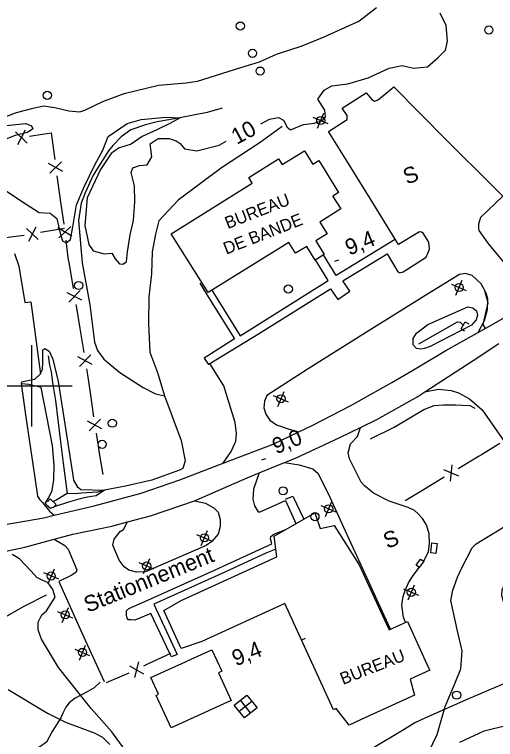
# Model space of a CAD drawing. Extents: x 362852 to 366875, y 5563573 to 5566479.
# Drawn here: x 364595.8 to 364714.1, y 5564713.1 to 5564891.3 of the extents above; entities that cross this region are included whole.
import ezdxf

# ---------------------------------------------------------------- set-up
doc = ezdxf.new("R2010")
doc.units = 0
for name, color, linetype in [('Niveau 1', 7, 'Continuous'), ('Niveau 19', 7, 'Continuous'), ('Niveau 2', 7, 'Continuous'), ('Niveau 21', 7, 'Continuous'), ('Niveau 22', 7, 'Continuous'), ('Niveau 26', 7, 'Continuous'), ('Niveau 3', 7, 'Continuous'), ('Niveau 31', 7, 'Continuous'), ('Niveau 34', 7, 'Continuous'), ('Niveau 36', 7, 'Continuous'), ('Niveau 37', 7, 'Continuous'), ('Niveau 4', 7, 'Continuous'), ('Niveau 52', 7, 'Continuous'), ('Niveau 61', 7, 'Continuous')]:
    doc.layers.add(name, color=color, linetype=linetype)

msp = doc.modelspace()

# ---------------------------------------------------------------- linework, layer by layer
at = {"layer": 'Niveau 1'}
for points in [[(364671.56, 5564865.2), (364672.29, 5564866.12), (364672.1, 5564867.78), (364670.39, 5564870.42), (364671.94, 5564872.68), (364673.86, 5564873.72), (364677.75, 5564874.21), (364682.74, 5564875.65), (364687.95, 5564878.06), (364691.13, 5564878.75), (364693.91, 5564878.04), (364697.37, 5564878.36), (364700, 5564880.69), (364701.73, 5564882.52), (364702.3, 5564884.74), (364701.96, 5564888.57), (364700.48, 5564891.55)], [(364593.39, 5564848.14), (364598.69, 5564844.62), (364601.89, 5564842.59), (364604.55, 5564842.45), (364606.2, 5564841.15), (364607.07, 5564837.54), (364607.61, 5564835.65), (364608.55, 5564835.17), (364609.58, 5564835.97), (364610.17, 5564839.06), (364611.02, 5564844.5), (364612.93, 5564848.89), (364615.53, 5564854.31), (364617.53, 5564857.87), (364618.85, 5564861.27), (364623.5, 5564864.43), (364626.92, 5564865.47), (364633.02, 5564866.01), (364636.58, 5564865.86), (364634.04, 5564864.45), (364630.84, 5564862.88), (364627.18, 5564861.24), (364624.47, 5564859.38), (364621.42, 5564858.36), (364619.58, 5564857.11), (364616.99, 5564853.18), (364613.66, 5564846.22), (364613.12, 5564839.42), (364614.07, 5564834.72), (364615.19, 5564833.2), (364617.86, 5564832.44), (364619.78, 5564832.61), (364620.6, 5564831.22), (364621.59, 5564830.01), (364622.41, 5564829.85), (364623.38, 5564830.5), (364623.6, 5564832.96), (364624.26, 5564837.07), (364625.03, 5564840.62), (364625.36, 5564845.22), (364625.34, 5564849.18), (364624.49, 5564852.43), (364624.88, 5564853.59), (364626.51, 5564854.14), (364628.43, 5564854.31), (364629.6, 5564856.28), (364629.16, 5564859.45), (364631.1, 5564860.75), (364633.83, 5564860.76), (364635.53, 5564860.23), (364636.56, 5564859.54), (364637.6, 5564858.23), (364640.65, 5564857.75), (364646.15, 5564859.16), (364647.89, 5564860.08)], [(364656.35, 5564864.42), (364658.53, 5564865.52), (364660.71, 5564865.93), (364661.96, 5564865.32), (364662.81, 5564863.56), (364663.69, 5564862.94), (364666.86, 5564864.25), (364669.46, 5564864.58), (364671.56, 5564865.2)], [(364592.83, 5564863.91), (364598.57, 5564864.43), (364600.02, 5564863.91), (364600.33, 5564863.17), (364598.98, 5564862.24), (364595.94, 5564861.48), (364592.83, 5564860.31)]]:
    msp.add_lwpolyline(points, dxfattribs=at)
at = {"layer": 'Niveau 19'}
msp.add_lwpolyline([(364696.69, 5564798.49), (364700.02, 5564799.18), (364703.15, 5564798.85), (364705, 5564798.3), (364707.67, 5564796.79), (364710.82, 5564794.12), (364716.86, 5564785.37), (364725.66, 5564773.98), (364726.74, 5564772.63), (364732.94, 5564764.89), (364740.87, 5564756.32), (364742.48, 5564755.13)], dxfattribs=at)
at = {"layer": 'Niveau 2'}
for points in [[(364711.18, 5564823.84), (364711.42, 5564823.2), (364712.19, 5564820.41), (364710.93, 5564815.05), (364711.52, 5564814.08)], [(364708.14, 5564814.89), (364697.99, 5564809.69), (364696.61, 5564809.12), (364695.68, 5564808.98), (364694.61, 5564809.16), (364693.85, 5564810.09), (364693.86, 5564811.58), (364694.67, 5564812.92), (364697.4, 5564815.04), (364707.28, 5564819.38), (364708.5, 5564819.13), (364709.42, 5564818.4), (364709.61, 5564817.35), (364709.32, 5564816.24), (364708.14, 5564814.89)], [(364602.16, 5564803.11), (364602.3, 5564803.16), (364602.72, 5564803.96), (364602.78, 5564805.6), (364602.81, 5564808.84), (364603.3, 5564809.17), (364604.33, 5564808.48), (364605.27, 5564806.5), (364606.52, 5564801.06), (364610.11, 5564778.55), (364610.34, 5564776.78), (364611.21, 5564775.28), (364612.14, 5564774.54), (364617.97, 5564774.31), (364615.88, 5564772.98), (364613.8, 5564772.62), (364611.97, 5564772.23), (364609.08, 5564771.41), (364605.59, 5564770.22), (364604.64, 5564769.82)], [(364604.64, 5564769.82), (364603.67, 5564770.66), (364603.45, 5564771.19), (364604.27, 5564772.53), (364605.06, 5564774.22), (364605.46, 5564776.87), (364605.56, 5564780.52), (364605.19, 5564785.34), (364602.4, 5564799.6), (364599.37, 5564800.33), (364597.5, 5564800.5)], [(364728.91, 5564769.92), (364727.14, 5564769.19), (364726.09, 5564768.13), (364721.33, 5564757.71), (364719.31, 5564755.38), (364716.66, 5564752.17), (364715.66, 5564749.77), (364715.57, 5564748.49), (364716.15, 5564746.49), (364717.43, 5564745.78), (364719.21, 5564745.4), (364721.01, 5564744.65), (364722.49, 5564743.16), (364723.56, 5564740.87), (364723.64, 5564739.78), (364721.43, 5564730.41), (364719.49, 5564728.49), (364717.71, 5564727.38), (364715.69, 5564726.55), (364707.46, 5564723.02), (364696.73, 5564718.32), (364694.23, 5564717.16), (364691.16, 5564715.27), (364684.11, 5564710.99)], [(364625.23, 5564707.36), (364619.74, 5564714.91), (364614.65, 5564720.64), (364612.07, 5564723.96), (364606.62, 5564730.74), (364602.49, 5564737.73), (364601.67, 5564740), (364601.65, 5564741.86), (364602.51, 5564743.7), (364603.71, 5564744.7), (364605.8, 5564748.05), (364605.27, 5564749.95), (364604.1, 5564751.57), (364602.6, 5564752.2), (364601.31, 5564752.91), (364599.93, 5564754.45), (364597.06, 5564757.49), (364595.28, 5564758.49)]]:
    msp.add_lwpolyline(points, dxfattribs=at)
at = {"layer": 'Niveau 21'}
for points in [[(364590.59, 5564765.42), (364603.01, 5564767.56), (364605.59, 5564768.18), (364615.41, 5564770.51), (364626.93, 5564773.64), (364636.42, 5564776.86), (364647.11, 5564780.95), (364659.37, 5564785.63), (364665.75, 5564788.7), (364669.18, 5564790.35), (364678.53, 5564795.16), (364688.54, 5564800.83), (364693.48, 5564803.7), (364701.87, 5564808.65), (364712.4, 5564814.57), (364722.84, 5564820.52)], [(364623.61, 5564766.52), (364629.28, 5564768.04), (364640.04, 5564771.71), (364653.03, 5564777.4), (364655.94, 5564778.59), (364662.21, 5564781.16), (364664.86, 5564782.24), (364675.81, 5564787.27), (364680.88, 5564789.73), (364685.09, 5564791.77), (364694.96, 5564797.38), (364696.69, 5564798.49), (364708.55, 5564806.19), (364714.89, 5564810.37)], [(364588.16, 5564758.22), (364598.32, 5564760.36), (364605.57, 5564762.31), (364610.17, 5564763.55), (364619.73, 5564765.48), (364623.61, 5564766.52)]]:
    msp.add_lwpolyline(points, dxfattribs=at)
at = {"layer": 'Niveau 22'}
for points in [[(364590.41, 5564864.94), (364596.29, 5564867.15), (364600.41, 5564868.23), (364602.95, 5564868.79), (364605.71, 5564868.38), (364609.21, 5564867.57), (364611.88, 5564867.33), (364613.07, 5564867.76), (364617.5, 5564869.83), (364622.78, 5564871.84), (364631.2, 5564873.85), (364638.03, 5564874.47), (364640.8, 5564874.85), (364651.48, 5564878.25), (364656.07, 5564879.63), (364660.26, 5564881.54), (364666.54, 5564883.55), (364671.98, 5564885.73), (364680.46, 5564889.59), (364684.81, 5564893.01)], [(364689.42, 5564836.03), (364689.23, 5564835.88), (364674.88, 5564827.07), (364671.76, 5564832.16)], [(364644.36, 5564823.49), (364651.33, 5564812.3), (364672.95, 5564825.9), (364669.78, 5564830.93)], [(364641.41, 5564825.2), (364643.8, 5564821.23), (364649.86, 5564811.51), (364642.43, 5564806.82), (364643.53, 5564805.21), (364643.82, 5564805.45)], [(364662.4, 5564772.13), (364664.27, 5564772.85), (364666.92, 5564767.21)], [(364696.6, 5564707.81), (364699.7, 5564714.31), (364701.67, 5564721.18), (364704, 5564726.57), (364705.51, 5564730.43), (364705.86, 5564734.88), (364704.66, 5564740.13), (364703.11, 5564747.19), (364703.55, 5564749.73), (364704.71, 5564752.95), (364705.78, 5564755.22), (364708.34, 5564760.13), (364709.29, 5564761.14), (364717.94, 5564766.42), (364723.92, 5564770.7), (364726.74, 5564772.63)], [(364660.05, 5564759.84), (364657.59, 5564758.85), (364647.49, 5564754.16), (364630.08, 5564746.28), (364635.8, 5564733.96), (364634.41, 5564733.38), (364633.91, 5564734.34)], [(364594.24, 5564725.38), (364603.92, 5564719.56), (364608.38, 5564717.32), (364615.43, 5564714.66), (364617.41, 5564713.63), (364619.27, 5564711.82)], [(364705.31, 5564712.42), (364711.28, 5564715.2), (364716.91, 5564716.6)]]:
    msp.add_lwpolyline(points, dxfattribs=at)
at = {"layer": 'Niveau 26'}
for p, q in [((364705.6, 5564813.97), (364706.61, 5564815.74)), ((364706.61, 5564815.74), (364707.48, 5564815.25)), ((364705.6, 5564813.97), (364706.47, 5564813.48)), ((364604.56, 5564772.19), (364603.9, 5564771.44)), ((364604.56, 5564772.19), (364606.06, 5564770.85)), ((364606.06, 5564770.85), (364605.39, 5564770.11))]:
    msp.add_line(p, q, dxfattribs=at)
at = {"layer": 'Niveau 3'}
for p, q in [((364674.58, 5564830.6), (364675.54, 5564830.99)), ((364656.64, 5564781.77), (364657.6, 5564782.16)), ((364666.42, 5564737.59), (364667.39, 5564737.99))]:
    msp.add_line(p, q, dxfattribs=at)
at = {"layer": 'Niveau 31'}
for points in [[(364674.04, 5564846.62), (364674.1, 5564846.52), (364676.01, 5564843.45), (364670.86, 5564840.24), (364672.64, 5564837.38), (364669.87, 5564835.65), (364671.97, 5564832.29), (364669.75, 5564830.91), (364667.65, 5564834.27), (364664.91, 5564832.56), (364663.23, 5564835.25), (364643.4, 5564822.89), (364634.36, 5564837.37), (364654.28, 5564849.8), (364653.39, 5564851.23), (364660.71, 5564855.79), (364661.6, 5564854.36), (364667.08, 5564857.78), (364669.1, 5564854.54), (364669.15, 5564854.46), (364669.15, 5564854.46), (364670.6, 5564855.36), (364675.49, 5564847.52), (364674.04, 5564846.62)], [(364674.93, 5564720.7), (364674.2, 5564720.36), (364662.27, 5564746.49), (364641.87, 5564737.17), (364636.81, 5564735.45), (364632.56, 5564744.76), (364636.78, 5564747.25), (364660.28, 5564757.99), (364659.65, 5564763.03), (364669.61, 5564768.75), (364670.96, 5564764.95), (364674.37, 5564765.62), (364680.58, 5564756), (364687.65, 5564740.5), (364687.89, 5564739.97), (364692.45, 5564742.05), (364692.86, 5564741.16), (364697.63, 5564730.7), (364697.9, 5564730.12), (364693.08, 5564727.92), (364694.18, 5564723.97), (364681.03, 5564717.97), (364678.05, 5564716.61), (364674.93, 5564720.7)], [(364699.72, 5564761.21), (364699.4, 5564758.78), (364698.13, 5564758.95), (364698.45, 5564761.38), (364699.72, 5564761.21)], [(364694.54, 5564755.88), (364695.64, 5564757.41), (364696.41, 5564756.87), (364695.31, 5564755.33), (364694.54, 5564755.88)], [(364649.08, 5564722.65), (364634.33, 5564715.91), (364630.68, 5564723.9), (364631.25, 5564724.16), (364629.37, 5564728.26), (364637.87, 5564732.15), (364638.35, 5564732.37), (364644.33, 5564735.11), (364646.75, 5564729.83), (364645.96, 5564729.47), (364649.08, 5564722.65)]]:
    msp.add_lwpolyline(points, dxfattribs=at)
at = {"layer": 'Niveau 34'}
for p, q in [((364654.2, 5564722.41), (364651.06, 5564719.93)), ((364653.87, 5564719.6), (364651.39, 5564722.74))]:
    msp.add_line(p, q, dxfattribs=at)
msp.add_lwpolyline([(364649.82, 5564721.5), (364652.96, 5564723.98), (364655.44, 5564720.84), (364652.32, 5564718.37), (364649.82, 5564721.5)], close=True, dxfattribs=at)
at = {"layer": 'Niveau 36'}
for p, q in [((364670.31, 5564863.34), (364671.86, 5564867.01)), ((364672.92, 5564864.4), (364669.25, 5564865.95)), ((364704.35, 5564822.3), (364705.9, 5564825.97)), ((364706.96, 5564823.36), (364703.29, 5564824.91)), ((364663.14, 5564795.99), (364659.47, 5564797.54)), ((364660.53, 5564794.93), (364662.08, 5564798.6)), ((364674.89, 5564768.95), (364671.22, 5564770.5)), ((364672.28, 5564767.89), (364673.83, 5564771.56)), ((364644.34, 5564761.82), (364640.67, 5564763.37)), ((364641.73, 5564760.76), (364643.28, 5564764.43)), ((364630.15, 5564754.91), (364626.48, 5564756.46)), ((364627.54, 5564753.85), (364629.09, 5564757.52)), ((364604.07, 5564751.37), (364605.62, 5564755.04)), ((364606.68, 5564752.43), (364603.01, 5564753.98)), ((364692.57, 5564747.38), (364694.12, 5564751.05)), ((364695.18, 5564748.44), (364691.51, 5564749.99)), ((364607.51, 5564741.83), (364609.06, 5564745.5)), ((364610.12, 5564742.89), (364606.45, 5564744.44)), ((364614.37, 5564733.65), (364610.7, 5564735.2)), ((364611.76, 5564732.59), (364613.31, 5564736.26))]:
    msp.add_line(p, q, dxfattribs=at)
for centre in [(364651.33, 5564888.41), (364712.42, 5564887.44), (364654.33, 5564881.72), (364656.19, 5564877.35), (364603.89, 5564871.4), (364671.1, 5564865.2), (364611.59, 5564824.65), (364663.13, 5564823.8), (364705.13, 5564824.16), (364661.32, 5564796.8), (364619.85, 5564790.79), (364617.35, 5564785.62), (364661.85, 5564774.18), (364673.06, 5564769.76), (364669.67, 5564767.82), (364642.51, 5564762.62), (364628.32, 5564755.71), (364604.85, 5564753.23), (364693.36, 5564749.24), (364608.29, 5564743.69), (364612.53, 5564734.46), (364704.53, 5564723.95)]:
    msp.add_circle(centre, 1, dxfattribs=at)
at = {"layer": 'Niveau 37'}
for p, q in [((364596.08, 5564862.42), (364598.94, 5564859.63)), ((364598.45, 5564862.79), (364596.57, 5564859.26)), ((364604.89, 5564861.55), (364605.69, 5564855.61)), ((364607.7, 5564852.65), (364604.21, 5564854.6)), ((364607.38, 5564855.03), (364604.53, 5564852.22)), ((364607.04, 5564845.7), (364607.93, 5564839.76)), ((364601.66, 5564835.94), (364598.76, 5564838.68)), ((364599.3, 5564835.53), (364601.12, 5564839.09)), ((364608.09, 5564838.66), (364602.18, 5564837.64)), ((364609.92, 5564836.78), (364606.46, 5564838.79)), ((364609.64, 5564839.16), (364606.74, 5564836.4)), ((364609.22, 5564829.85), (364610.24, 5564823.94)), ((364612.36, 5564821.06), (364608.8, 5564822.88)), ((364611.95, 5564823.42), (364609.2, 5564820.51)), ((364611.88, 5564814.07), (364612.84, 5564808.15)), ((364614.93, 5564805.25), (364611.39, 5564807.11)), ((364614.55, 5564807.62), (364611.77, 5564804.74)), ((364614.38, 5564798.27), (364615.25, 5564792.33)), ((364616.93, 5564791.8), (364614.15, 5564788.92)), ((364617.31, 5564789.43), (364613.77, 5564791.28)), ((364615.87, 5564788.38), (364616.83, 5564782.46)), ((364616.83, 5564782.46), (364617.53, 5564778.16)), ((364710.03, 5564782.71), (364704.9, 5564779.6)), ((364705.04, 5564777.82), (364701.33, 5564779.32)), ((364702.99, 5564776.58), (364703.39, 5564780.56)), ((364701.48, 5564777.53), (364696.34, 5564774.42)), ((364696.34, 5564774.42), (364691.83, 5564771.69)), ((364632.99, 5564733.71), (364634.25, 5564734.3)), ((364624.06, 5564731.2), (364627.54, 5564729.22)), ((364626.26, 5564732.15), (364625.33, 5564728.26)), ((364618.46, 5564727.03), (364623.97, 5564729.42))]:
    msp.add_line(p, q, dxfattribs=at)
for points in [[(364599.49, 5564861.33), (364604.81, 5564862.16), (364604.89, 5564861.55)], [(364606.22, 5564851.64), (364606.86, 5564846.92), (364607.04, 5564845.7)], [(364598.23, 5564836.97), (364596.86, 5564836.73), (364592.28, 5564836.23)], [(364608.43, 5564835.79), (364608.94, 5564831.48), (364609.22, 5564829.85)], [(364610.92, 5564819.99), (364610.98, 5564819.65), (364611.88, 5564814.07)], [(364613.48, 5564804.2), (364613.73, 5564802.68), (364614.38, 5564798.27)], [(364715.14, 5564785.84), (364710.6, 5564783.05), (364710.03, 5564782.71)], [(364627.58, 5564731.12), (364628.63, 5564731.68), (364632.99, 5564733.71)]]:
    msp.add_lwpolyline(points, dxfattribs=at)
at = {"layer": 'Niveau 4'}
for points in [[(364646.89, 5564868.2), (364643.16, 5564867.2), (364636.08, 5564865.75), (364633.24, 5564865.26), (364630.89, 5564864.84), (364628.04, 5564864.14), (364624.45, 5564862.9), (364622.04, 5564861.22), (364619.96, 5564859.06), (364618.96, 5564857.72), (364615.14, 5564851.79), (364613.19, 5564847.41), (364612.18, 5564844.85), (364611.59, 5564840.62), (364612.41, 5564830.25), (364614.36, 5564819.86), (364615.48, 5564810.74), (364616.2, 5564808.68), (364617.77, 5564806.53), (364621.68, 5564803.24), (364627.43, 5564799.57), (364630.45, 5564798), (364632.73, 5564797.49)], [(364661.65, 5564863.7), (364656.25, 5564859.81), (364646.68, 5564853.54), (364636.07, 5564845.61), (364631.26, 5564840.57), (364630.51, 5564837.28), (364629.65, 5564832.89), (364629.46, 5564827.52), (364628.88, 5564821.87), (364628.74, 5564815.33), (364629.12, 5564808.27), (364631.05, 5564803.03), (364632.73, 5564797.49), (364636.81, 5564786.56), (364637.76, 5564781.55), (364637.19, 5564779.63), (364636.41, 5564779.25), (364629.61, 5564776.8), (364623.13, 5564775.34), (364617.97, 5564774.31), (364616.18, 5564773.87), (364612.28, 5564773.57), (364610.62, 5564773.41), (364608.73, 5564773.49)], [(364695.18, 5564810.32), (364704.69, 5564815.75), (364705.37, 5564815.6), (364706.1, 5564814.86)], [(364604.09, 5564807.34), (364604.41, 5564805.05), (364604.79, 5564803.39), (364605.13, 5564800.82), (364605.93, 5564796.35), (364607.05, 5564786.9), (364607.75, 5564780.98), (364608.73, 5564773.49), (364606.2, 5564771.94), (364605.31, 5564771.52)], [(364683.37, 5564786.98), (364689.19, 5564789.79), (364696.41, 5564794.13), (364698.98, 5564795.13), (364701.2, 5564795.3), (364704.25, 5564795.31), (364707.76, 5564795.13), (364709.02, 5564794.47)], [(364603.58, 5564748.56), (364598.15, 5564745.74), (364592.12, 5564742.42), (364587.02, 5564739.56), (364581.29, 5564735.68), (364574.85, 5564731.38), (364572.5, 5564729.55), (364568.86, 5564724.55), (364566.92, 5564720.38), (364566.92, 5564718.59), (364565.47, 5564716.84), (364563.77, 5564714.9)], [(364616.86, 5564727.16), (364615.39, 5564725.78), (364613.7, 5564724.79), (364610.69, 5564723.25), (364609.27, 5564722.08), (364608.46, 5564721.04), (364607.67, 5564719.5), (364607.19, 5564718.41), (364605.04, 5564715.06), (364603.72, 5564712.38), (364601.78, 5564711.09), (364599.25, 5564709.13), (364594.03, 5564705.12), (364592.21, 5564703.53), (364591.29, 5564702.92), (364590.71, 5564701.22), (364590.75, 5564698.88), (364591.28, 5564697.46), (364591.36, 5564695.66), (364590.62, 5564694.94)]]:
    msp.add_lwpolyline(points, dxfattribs=at)
at = {"layer": 'Niveau 52'}
for points in [[(364647.11, 5564780.95), (364649.06, 5564783.83), (364650.25, 5564786.37), (364650.39, 5564788.29), (364650.09, 5564790.96), (364647.24, 5564800.02), (364643.82, 5564805.45), (364655.83, 5564812.75), (364673.46, 5564823.8), (364675.34, 5564821.22), (364678.23, 5564823.22), (364676.54, 5564825.81), (364687.41, 5564832.46), (364690.04, 5564827.98), (364690.56, 5564827.77), (364691.35, 5564827.97), (364697, 5564831.6), (364697.81, 5564833.55), (364697.7, 5564835.3), (364696.29, 5564837.51), (364695.9, 5564837.72), (364695.42, 5564837.83), (364690.24, 5564834.71), (364689.42, 5564836.03), (364683.22, 5564846.01), (364676.69, 5564856.58), (364673.04, 5564862.53), (364677.59, 5564865.46), (364677.61, 5564866.03), (364677.58, 5564866.39), (364676.39, 5564868.2), (364682.26, 5564872), (364683.7, 5564870.35), (364684.29, 5564869.97), (364684.84, 5564870.14), (364685.32, 5564870.33), (364689.07, 5564873.48), (364702.1, 5564860.32), (364713.31, 5564849.13), (364715.89, 5564846.57), (364710.37, 5564841.34), (364709.92, 5564839.72), (364709.88, 5564838.64), (364710, 5564838.19), (364712.46, 5564834.71), (364719.96, 5564825.72)], [(364595.79, 5564832.48), (364596.89, 5564829.38), (364598.34, 5564820.46), (364599.82, 5564820.64), (364601.81, 5564805.92), (364602.18, 5564802.94), (364600.77, 5564801.55), (364597.56, 5564800.86), (364597.49, 5564800.59), (364598.61, 5564792.3), (364600.35, 5564780.71), (364601.49, 5564772.84), (364602.05, 5564771.96), (364602.67, 5564771.34), (364604.43, 5564769.21), (364605.59, 5564768.18)], [(364709.81, 5564813.11), (364711.36, 5564816.05), (364712.1, 5564818.78), (364712.14, 5564821.36), (364711.75, 5564822.75), (364710.54, 5564825.06), (364708.31, 5564827.08), (364706.72, 5564827.61), (364705.25, 5564827.38), (364697.32, 5564822.5), (364682.14, 5564813.03), (364667.99, 5564804.14), (364657.83, 5564797.59), (364657.29, 5564796.19), (364657.15, 5564794.58), (364657.62, 5564793.02), (364658.62, 5564791.51), (364660.21, 5564790.37), (364663.3, 5564789.35), (364665.75, 5564788.7)], [(364696.41, 5564756.87), (364696.71, 5564757.42), (364697.61, 5564759.16), (364697.81, 5564761.23), (364697.75, 5564763.63), (364697.09, 5564765.79), (364696.12, 5564767.38), (364694.93, 5564768.62), (364694.13, 5564769.35), (364692.59, 5564770.08), (364687.89, 5564771.64), (364684.08, 5564773.62), (364681.78, 5564775.45), (364681, 5564776.3), (364678.19, 5564782.08), (364677.85, 5564783.53), (364678.42, 5564785.76), (364680.1, 5564787.56), (364680.88, 5564789.73)], [(364662.21, 5564781.16), (364665.82, 5564780.53), (364669.13, 5564779.55), (364670.45, 5564778.44), (364673.3, 5564772.65), (364677.98, 5564762.4), (364682.37, 5564752.94), (364686.57, 5564743.62), (364688.25, 5564740.13)], [(364655.94, 5564778.59), (364654.55, 5564774.61), (364654.39, 5564772.13), (364654.81, 5564770.47), (364655.7, 5564769.05), (364656.21, 5564769.02), (364662.41, 5564771.81), (364665.01, 5564766.11)], [(364640.04, 5564771.71), (364642.77, 5564771.11), (364644.93, 5564769.95), (364645.91, 5564768.89), (364646.38, 5564767.12), (364646.36, 5564765.37), (364645.86, 5564763.56), (364644.31, 5564761.74), (364642.93, 5564760.74), (364628.06, 5564754.24), (364625.78, 5564754.21), (364623.92, 5564754.67), (364622.77, 5564755.53), (364621.56, 5564757.13), (364620.03, 5564760.84), (364620.29, 5564762.31), (364621.77, 5564764.15), (364622.61, 5564764.68), (364623.61, 5564766.52)], [(364633.91, 5564734.34), (364629.35, 5564744.05), (364625.83, 5564742.52), (364625.28, 5564742.35), (364624.49, 5564742.46), (364623.85, 5564742.5), (364623.49, 5564742.91), (364623.31, 5564743.65), (364623.32, 5564744.66), (364623.95, 5564745.23), (364627.89, 5564746.96), (364644.1, 5564754.29), (364659.05, 5564761.17), (364658.73, 5564762.41), (364658.82, 5564762.94), (364659.56, 5564763.56), (364662.48, 5564764.65)], [(364605.57, 5564762.31), (364608.23, 5564760.7), (364608.97, 5564759.83), (364611.17, 5564754.76), (364610.98, 5564754.18), (364609.92, 5564753.43), (364606.7, 5564751.91), (364612.34, 5564739.29), (364617.85, 5564727.33)], [(364691.9, 5564741.8), (364691.42, 5564743.15), (364691.02, 5564746.07), (364691.35, 5564748.17), (364691.87, 5564749.65), (364692.7, 5564751.55), (364693.68, 5564753.12), (364695.27, 5564755.36)]]:
    msp.add_lwpolyline(points, dxfattribs=at)
at = {"layer": 'Niveau 61'}
for p, q in [((364600, 5564810), (364600, 5564790)), ((364590, 5564800), (364610, 5564800))]:
    msp.add_line(p, q, dxfattribs=at)

# ---------------------------------------------------------------- texts
at = {"layer": 'Niveau 1'}
msp.add_text('10', height=3.93, rotation=28.3757, dxfattribs=at).set_placement((364650.46, 5564859.19))
at = {"layer": 'Niveau 3'}
for s, rotation, p in [('9,4  ', 22.09, (364678.09, 5564831.96)), ('9,0  ', 22.09, (364660.15, 5564783.13)), ('  9,4', 22.0924, (364647.55, 5564729.91))]:
    msp.add_text(s, height=3.93, rotation=rotation, dxfattribs=at).set_placement(p)
at = {"layer": 'Niveau 31'}
for s, p in [('BUREAU', (364648.24, 5564838.49)), ('DE BANDE', (364647.87, 5564832.21)), ('BUREAU', (364676.56, 5564726.45))]:
    msp.add_text(s, height=3, rotation=21.3944, dxfattribs=at).set_placement(p)
at = {"layer": 'Niveau 52'}
for s, p in [('S', (364692.32, 5564849.37)), ('S', (364687.47, 5564759.87)), ('Stationnement', (364613.84, 5564744.17))]:
    msp.add_text(s, height=3.93, rotation=22.09, dxfattribs=at).set_placement(p)

doc.saveas('drawing.dxf')
